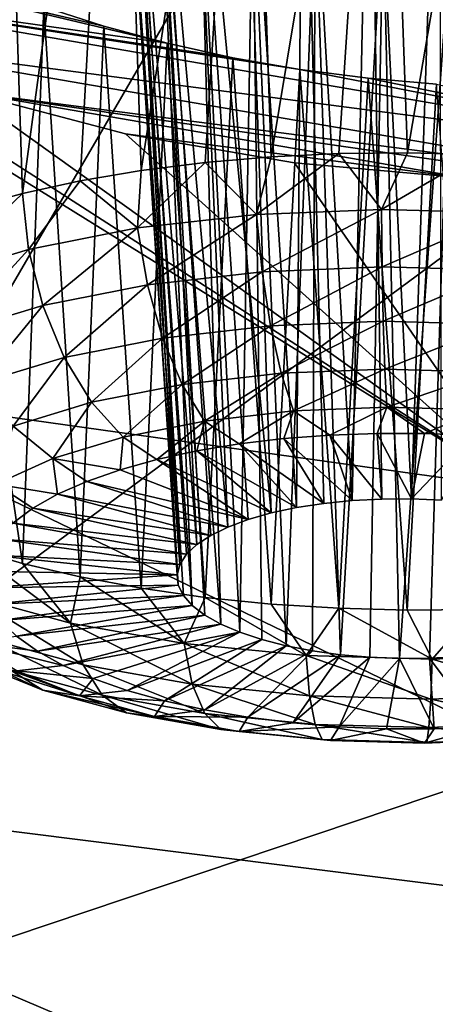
# Model space of a CAD drawing. Header units: metres. Extents: x -90 to 304, y -90 to 74.
# Tile 260 of 570: x 222.992 to 223.901, y 2.581 to 4.735. Entities that reach past the tile are written whole.
import ezdxf

# ---------------------------------------------------------------- set-up
doc = ezdxf.new("R2010")
doc.units = ezdxf.units.M
doc.layers.add('solid_21662050_350', color=7, linetype='CONTINUOUS')

msp = doc.modelspace()

# ---------------------------------------------------------------- linework, layer by layer
at = {"layer": 'solid_21662050_350'}
for points in [[(224.898575, 7.462947, 218.211243), (222.095139, 7.913171, 216.960693), (219.035385, 3.556889, 222.685165)], [(224.898575, 7.462947, 218.211243), (219.035385, 3.556889, 222.685165), (222.327042, 3.041162, 224.117661)], [(227.799805, 7.090538, 219.245651), (224.898575, 7.462947, 218.211243), (222.327042, 3.041162, 224.117661)], [(227.799805, 7.090538, 219.245651), (222.327042, 3.041162, 224.117661), (225.728302, 2.61477, 225.302002)], [(223.207916, 5.908783, 154.843994), (223.491058, 5.925242, 154.746124), (223.257324, 4.405324, 154.377213)], [(223.491058, 5.925242, 154.746124), (223.397247, 4.423008, 154.326492), (223.257324, 4.405324, 154.377213)], [(223.491058, 5.925242, 154.746124), (223.542007, 4.435444, 154.289734), (223.397247, 4.423008, 154.326492)], [(223.491058, 5.925242, 154.746124), (223.78714, 5.916271, 154.69986), (223.542007, 4.435444, 154.289734)], [(223.207916, 5.908783, 154.843994), (222.998093, 4.355036, 154.518188), (222.948532, 5.867152, 154.990067)], [(223.207916, 5.908783, 154.843994), (223.123795, 4.382583, 154.441345), (222.998093, 4.355036, 154.518188)], [(223.207916, 5.908783, 154.843994), (223.257324, 4.405324, 154.377213), (223.123795, 4.382583, 154.441345)], [(223.78714, 5.916271, 154.69986), (223.690033, 4.442494, 154.267349), (223.542007, 4.435444, 154.289734)], [(223.78714, 5.916271, 154.69986), (223.839691, 4.444081, 154.259583), (223.690033, 4.442494, 154.267349)], [(223.78714, 5.916271, 154.69986), (224.085236, 5.882438, 154.706741), (223.839691, 4.444081, 154.259583)], [(224.085236, 5.882438, 154.706741), (223.989349, 4.440187, 154.26651), (223.839691, 4.444081, 154.259583)], [(222.948532, 5.867152, 154.990067), (222.998093, 4.355036, 154.518188), (222.881622, 4.322984, 154.606888)], [(223.611359, 5.524622, 155.563583), (223.478455, 5.504484, 155.634705), (223.59729, 3.667815, 155.029312)], [(223.611359, 5.524622, 155.563583), (223.59729, 3.667815, 155.029312), (223.656693, 3.676924, 155.003479)], [(223.75824, 5.528996, 155.522827), (223.611359, 5.524622, 155.563583), (223.719147, 3.683217, 154.985138)], [(223.611359, 5.524622, 155.563583), (223.656693, 3.676924, 155.003479), (223.719147, 3.683217, 154.985138)], [(223.75824, 5.528996, 155.522827), (223.719147, 3.683217, 154.985138), (223.783615, 3.68659, 154.974579)], [(223.75824, 5.528996, 155.522827), (223.783615, 3.68659, 154.974579), (223.848969, 3.686984, 154.971985)], [(223.910278, 5.517362, 155.514969), (223.75824, 5.528996, 155.522827), (223.848969, 3.686984, 154.971985)], [(223.910278, 5.517362, 155.514969), (223.848969, 3.686984, 154.971985), (223.914093, 3.684391, 154.977402)], [(223.36731, 5.469815, 155.731781), (223.541977, 3.65605, 155.062164), (223.478455, 5.504484, 155.634705)], [(223.478455, 5.504484, 155.634705), (223.541977, 3.65605, 155.062164), (223.59729, 3.667815, 155.029312)], [(223.36731, 5.469815, 155.731781), (223.283966, 5.422529, 155.84935), (223.447296, 3.62539, 155.146622)], [(223.36731, 5.469815, 155.731781), (223.447296, 3.62539, 155.146622), (223.491699, 3.641827, 155.101486)], [(223.36731, 5.469815, 155.731781), (223.491699, 3.641827, 155.101486), (223.541977, 3.65605, 155.062164)], [(223.283966, 5.422529, 155.84935), (223.233246, 5.365272, 155.980713), (223.379105, 3.587036, 155.251099)], [(223.283966, 5.422529, 155.84935), (223.379105, 3.587036, 155.251099), (223.409561, 3.607026, 155.196762)], [(223.283966, 5.422529, 155.84935), (223.409561, 3.607026, 155.196762), (223.447296, 3.62539, 155.146622)], [(223.233246, 5.365272, 155.980713), (223.218201, 5.301278, 156.118423), (223.342026, 3.543603, 155.368454)], [(223.233246, 5.365272, 155.980713), (223.342026, 3.543603, 155.368454), (223.356461, 3.565775, 155.308655)], [(223.233246, 5.365272, 155.980713), (223.356461, 3.565775, 155.308655), (223.379105, 3.587036, 155.251099)], [(223.218201, 5.301278, 156.118423), (223.338608, 3.498048, 155.490723), (223.336044, 3.520897, 155.429504)], [(223.218201, 5.301278, 156.118423), (223.239929, 5.234337, 156.254318), (223.338608, 3.498048, 155.490723)], [(223.218201, 5.301278, 156.118423), (223.336044, 3.520897, 155.429504), (223.342026, 3.543603, 155.368454)], [(223.239929, 5.234337, 156.254318), (223.369064, 3.453474, 155.609558), (223.34967, 3.475439, 155.551102)], [(223.239929, 5.234337, 156.254318), (223.297012, 5.168607, 156.380066), (223.369064, 3.453474, 155.609558)], [(223.239929, 5.234337, 156.254318), (223.34967, 3.475439, 155.551102), (223.338608, 3.498048, 155.490723)], [(223.297012, 5.168607, 156.380066), (223.431335, 3.41292, 155.716873), (223.396439, 3.432512, 155.665146)], [(223.297012, 5.168607, 156.380066), (223.385941, 5.107955, 156.488464), (223.431335, 3.41292, 155.716873)], [(223.297012, 5.168607, 156.380066), (223.396439, 3.432512, 155.665146), (223.369064, 3.453474, 155.609558)], [(223.385941, 5.107955, 156.488464), (223.47316, 3.395031, 155.76387), (223.431335, 3.41292, 155.716873)], [(223.385941, 5.107955, 156.488464), (223.501694, 5.055776, 156.573547), (223.47316, 3.395031, 155.76387)], [(223.501694, 5.055776, 156.573547), (223.521179, 3.37915, 155.805344), (223.47316, 3.395031, 155.76387)], [(223.501694, 5.055776, 156.573547), (223.574585, 3.365555, 155.840546), (223.521179, 3.37915, 155.805344)], [(223.501694, 5.055776, 156.573547), (223.637924, 5.015076, 156.630447), (223.574585, 3.365555, 155.840546)], [(223.637924, 5.015076, 156.630447), (223.632477, 3.354468, 155.868927), (223.574585, 3.365555, 155.840546)], [(223.637924, 5.015076, 156.630447), (223.693832, 3.346087, 155.889969), (223.632477, 3.354468, 155.868927)], [(223.637924, 5.015076, 156.630447), (223.786652, 4.988378, 156.655594), (223.693832, 3.346087, 155.889969)], [(223.314285, 4.683485, 157.395294), (222.281921, 4.830672, 157.310638), (222.064194, 4.980808, 157.04599)], [(223.175964, 4.720748, 157.346283), (222.064194, 4.980808, 157.04599), (223.04425, 4.763296, 157.28508)], [(223.314285, 4.683485, 157.395294), (222.064194, 4.980808, 157.04599), (223.175964, 4.720748, 157.346283)], [(223.786652, 4.988378, 156.655594), (223.757614, 3.340554, 155.903305), (223.693832, 3.346087, 155.889969)], [(223.786652, 4.988378, 156.655594), (223.822739, 3.337961, 155.908737), (223.757614, 3.340554, 155.903305)], [(223.786652, 4.988378, 156.655594), (223.93869, 4.977325, 156.64743), (223.822739, 3.337961, 155.908737)], [(223.93869, 4.977325, 156.64743), (223.888077, 3.338354, 155.906143), (223.822739, 3.337961, 155.908737)], [(223.93869, 4.977325, 156.64743), (223.95256, 3.341728, 155.895584), (223.888077, 3.338354, 155.906143)], [(222.805756, 4.86236, 157.12886), (222.881531, 3.579539, 156.600922), (222.997986, 3.545692, 156.688965)], [(223.04425, 4.763296, 157.28508), (222.805756, 4.86236, 157.12886), (222.997986, 3.545692, 156.688965)], [(222.281921, 4.830672, 157.310638), (224.695145, 4.414895, 157.682983), (222.554886, 4.693979, 157.536224)], [(223.60466, 4.626401, 157.454742), (224.695145, 4.414895, 157.682983), (222.281921, 4.830672, 157.310638)], [(222.281921, 4.830672, 157.310638), (224.085068, 3.709317, 159.287277), (222.445084, 3.938975, 159.141266)], [(222.281921, 4.830672, 157.310638), (222.554886, 4.693979, 157.536224), (224.085068, 3.709317, 159.287277)], [(223.457672, 4.651937, 157.431564), (222.281921, 4.830672, 157.310638), (223.314285, 4.683485, 157.395294)], [(223.60466, 4.626401, 157.454742), (222.281921, 4.830672, 157.310638), (223.457672, 4.651937, 157.431564)], [(223.04425, 4.763296, 157.28508), (222.997986, 3.545692, 156.688965), (223.123672, 3.516208, 156.765091)], [(223.175964, 4.720748, 157.346283), (223.04425, 4.763296, 157.28508), (223.123672, 3.516208, 156.765091)], [(223.175964, 4.720748, 157.346283), (223.123672, 3.516208, 156.765091), (223.257202, 3.491409, 156.828476)], [(223.314285, 4.683485, 157.395294), (223.175964, 4.720748, 157.346283), (223.257202, 3.491409, 156.828476)], [(222.554886, 4.693979, 157.536224), (224.695145, 4.414895, 157.682983), (224.343384, 4.386444, 157.811249)], [(222.554886, 4.693979, 157.536224), (224.343384, 4.386444, 157.811249), (222.872925, 4.577184, 157.711945)], [(222.554886, 4.693979, 157.536224), (222.872925, 4.577184, 157.711945), (224.085068, 3.709317, 159.287277)], [(223.314285, 4.683485, 157.395294), (223.257202, 3.491409, 156.828476), (223.397125, 3.471568, 156.878403)], [(223.457672, 4.651937, 157.431564), (223.314285, 4.683485, 157.395294), (223.397125, 3.471568, 156.878403)], [(223.457672, 4.651937, 157.431564), (223.397125, 3.471568, 156.878403), (223.54187, 3.456901, 156.914337)], [(223.60466, 4.626401, 157.454742), (223.457672, 4.651937, 157.431564), (223.54187, 3.456901, 156.914337)], [(223.60466, 4.626401, 157.454742), (223.54187, 3.456901, 156.914337), (223.689896, 3.44757, 156.935898)], [(223.75383, 4.607112, 157.464661), (224.695145, 4.414895, 157.682983), (223.60466, 4.626401, 157.454742)], [(223.75383, 4.607112, 157.464661), (223.60466, 4.626401, 157.454742), (223.689896, 3.44757, 156.935898)], [(223.75383, 4.607112, 157.464661), (223.689896, 3.44757, 156.935898), (223.839554, 3.443677, 156.942825)], [(223.903702, 4.594237, 157.461243), (224.695145, 4.414895, 157.682983), (223.75383, 4.607112, 157.464661)], [(223.903702, 4.594237, 157.461243), (223.75383, 4.607112, 157.464661), (223.839554, 3.443677, 156.942825)], [(223.903702, 4.594237, 157.461243), (223.839554, 3.443677, 156.942825), (223.989227, 3.445264, 156.935043)], [(222.872925, 4.577184, 157.711945), (224.343384, 4.386444, 157.811249), (224.213867, 4.383672, 157.84256)], [(222.872925, 4.577184, 157.711945), (224.213867, 4.383672, 157.84256), (223.96904, 4.38871, 157.88063)], [(222.872925, 4.577184, 157.711945), (223.222946, 4.48548, 157.830093), (224.085068, 3.709317, 159.287277)], [(222.872925, 4.577184, 157.711945), (223.96904, 4.38871, 157.88063), (223.222946, 4.48548, 157.830093)], [(223.222946, 4.48548, 157.830093), (223.592682, 4.421931, 157.886963), (224.085068, 3.709317, 159.287277)], [(223.222946, 4.48548, 157.830093), (223.96904, 4.38871, 157.88063), (223.592682, 4.421931, 157.886963)], [(223.510071, 4.309084, 154.276474), (223.542007, 4.435444, 154.289734), (223.690033, 4.442494, 154.267349)], [(223.783417, 4.320186, 154.24028), (223.510071, 4.309084, 154.276474), (223.690033, 4.442494, 154.267349)], [(223.783417, 4.320186, 154.24028), (223.690033, 4.442494, 154.267349), (223.839691, 4.444081, 154.259583)], [(223.783417, 4.320186, 154.24028), (223.839691, 4.444081, 154.259583), (223.989349, 4.440187, 154.26651)], [(224.058884, 4.312388, 154.25473), (223.783417, 4.320186, 154.24028), (223.989349, 4.440187, 154.26651)], [(223.249344, 4.279508, 154.361938), (223.257324, 4.405324, 154.377213), (223.397247, 4.423008, 154.326492)], [(223.510071, 4.309084, 154.276474), (223.249344, 4.279508, 154.361938), (223.397247, 4.423008, 154.326492)], [(223.510071, 4.309084, 154.276474), (223.397247, 4.423008, 154.326492), (223.542007, 4.435444, 154.289734)], [(223.592682, 4.421931, 157.886963), (223.96904, 4.38871, 157.88063), (224.085068, 3.709317, 159.287277)], [(223.249344, 4.279508, 154.361938), (223.123795, 4.382583, 154.441345), (223.257324, 4.405324, 154.377213)], [(223.011261, 4.232594, 154.493362), (222.998093, 4.355036, 154.518188), (223.123795, 4.382583, 154.441345)], [(223.249344, 4.279508, 154.361938), (223.011261, 4.232594, 154.493362), (223.123795, 4.382583, 154.441345)], [(222.804977, 4.170146, 154.665695), (222.881622, 4.322984, 154.606888), (222.998093, 4.355036, 154.518188)], [(222.804977, 4.170146, 154.665695), (222.998093, 4.355036, 154.518188), (223.011261, 4.232594, 154.493362)], [(223.271194, 4.155328, 154.368393), (223.249344, 4.279508, 154.361938), (223.510071, 4.309084, 154.276474)], [(223.271194, 4.155328, 154.368393), (223.510071, 4.309084, 154.276474), (223.521835, 4.183761, 154.28624)], [(223.521835, 4.183761, 154.28624), (223.510071, 4.309084, 154.276474), (223.783417, 4.320186, 154.24028)], [(223.521835, 4.183761, 154.28624), (223.783417, 4.320186, 154.24028), (223.784622, 4.194434, 154.251434)], [(223.784622, 4.194434, 154.251434), (223.783417, 4.320186, 154.24028), (224.058884, 4.312388, 154.25473)], [(223.784622, 4.194434, 154.251434), (224.058884, 4.312388, 154.25473), (224.049438, 4.186937, 154.26532)], [(223.042313, 4.110228, 154.49472), (223.011261, 4.232594, 154.493362), (223.249344, 4.279508, 154.361938)], [(223.271194, 4.155328, 154.368393), (223.042313, 4.110228, 154.49472), (223.249344, 4.279508, 154.361938)], [(222.844009, 4.050195, 154.6604), (222.804977, 4.170146, 154.665695), (223.011261, 4.232594, 154.493362)], [(222.844009, 4.050195, 154.6604), (223.011261, 4.232594, 154.493362), (223.042313, 4.110228, 154.49472)], [(223.271194, 4.155328, 154.368393), (223.521835, 4.183761, 154.28624), (223.304398, 4.038735, 154.403641)], [(223.521835, 4.183761, 154.28624), (223.539993, 4.065462, 154.326431), (223.304398, 4.038735, 154.403641)], [(223.521835, 4.183761, 154.28624), (223.784622, 4.194434, 154.251434), (223.539993, 4.065462, 154.326431)], [(223.784622, 4.194434, 154.251434), (223.787003, 4.075494, 154.293716), (223.539993, 4.065462, 154.326431)], [(223.784622, 4.194434, 154.251434), (224.049438, 4.186937, 154.26532), (223.787003, 4.075494, 154.293716)], [(224.049438, 4.186937, 154.26532), (224.035934, 4.068447, 154.306763), (223.787003, 4.075494, 154.293716)], [(223.271194, 4.155328, 154.368393), (223.089264, 3.996343, 154.5224), (223.042313, 4.110228, 154.49472)], [(223.271194, 4.155328, 154.368393), (223.304398, 4.038735, 154.403641), (223.089264, 3.996343, 154.5224)], [(222.844009, 4.050195, 154.6604), (223.042313, 4.110228, 154.49472), (222.902847, 3.939912, 154.678131)], [(222.902847, 3.939912, 154.678131), (223.042313, 4.110228, 154.49472), (223.089264, 3.996343, 154.5224)], [(223.539993, 4.065462, 154.326431), (223.787003, 4.075494, 154.293716), (223.5634, 3.961729, 154.394485)], [(223.787003, 4.075494, 154.293716), (223.790436, 3.970951, 154.36441), (223.5634, 3.961729, 154.394485)], [(223.787003, 4.075494, 154.293716), (224.035934, 4.068447, 154.306763), (223.790436, 3.970951, 154.36441)], [(223.304398, 4.038735, 154.403641), (223.539993, 4.065462, 154.326431), (223.346848, 3.937164, 154.465454)], [(223.539993, 4.065462, 154.326431), (223.5634, 3.961729, 154.394485), (223.346848, 3.937164, 154.465454)], [(224.035934, 4.068447, 154.306763), (224.019241, 3.964473, 154.376404), (223.790436, 3.970951, 154.36441)], [(223.304398, 4.038735, 154.403641), (223.149109, 3.898199, 154.574615), (223.089264, 3.996343, 154.5224)], [(223.304398, 4.038735, 154.403641), (223.346848, 3.937164, 154.465454), (223.149109, 3.898199, 154.574615)], [(222.902847, 3.939912, 154.678131), (223.089264, 3.996343, 154.5224), (222.977768, 3.846331, 154.717758)], [(222.977768, 3.846331, 154.717758), (223.089264, 3.996343, 154.5224), (223.149109, 3.898199, 154.574615)], [(223.5634, 3.961729, 154.394485), (223.790436, 3.970951, 154.36441), (223.590546, 3.879178, 154.486069)], [(223.790436, 3.970951, 154.36441), (223.794693, 3.887469, 154.45903), (223.590546, 3.879178, 154.486069)], [(223.790436, 3.970951, 154.36441), (224.019241, 3.964473, 154.376404), (223.794693, 3.887469, 154.45903)], [(224.019241, 3.964473, 154.376404), (224.000412, 3.881645, 154.469818), (223.794693, 3.887469, 154.45903)], [(223.346848, 3.937164, 154.465454), (223.5634, 3.961729, 154.394485), (223.395828, 3.85709, 154.549881)], [(223.5634, 3.961729, 154.394485), (223.590546, 3.879178, 154.486069), (223.395828, 3.85709, 154.549881)], [(224.140717, 3.121298, 160.525467), (222.445084, 3.938975, 159.141266), (224.085068, 3.709317, 159.287277)], [(224.140717, 3.121298, 160.525467), (222.806152, 2.67311, 161.770355), (222.445084, 3.938975, 159.141266)], [(223.346848, 3.937164, 154.465454), (223.218033, 3.822054, 154.648026), (223.149109, 3.898199, 154.574615)], [(223.346848, 3.937164, 154.465454), (223.395828, 3.85709, 154.549881), (223.218033, 3.822054, 154.648026)], [(222.977768, 3.846331, 154.717758), (223.149109, 3.898199, 154.574615), (223.06398, 3.775417, 154.776733)], [(223.06398, 3.775417, 154.776733), (223.149109, 3.898199, 154.574615), (223.218033, 3.822054, 154.648026)], [(223.395828, 3.85709, 154.549881), (223.590546, 3.879178, 154.486069), (223.471924, 3.807157, 154.641495)], [(223.590546, 3.879178, 154.486069), (223.569534, 3.818769, 154.608047), (223.471924, 3.807157, 154.641495)], [(223.590546, 3.879178, 154.486069), (223.670502, 3.82646, 154.585052), (223.569534, 3.818769, 154.608047)], [(223.590546, 3.879178, 154.486069), (223.794693, 3.887469, 154.45903), (223.670502, 3.82646, 154.585052)], [(223.794693, 3.887469, 154.45903), (223.77356, 3.830132, 154.572784), (223.670502, 3.82646, 154.585052)], [(223.794693, 3.887469, 154.45903), (223.87738, 3.829739, 154.571396), (223.77356, 3.830132, 154.572784)], [(223.794693, 3.887469, 154.45903), (224.000412, 3.881645, 154.469818), (223.87738, 3.829739, 154.571396)], [(224.000412, 3.881645, 154.469818), (223.980698, 3.825285, 154.580917), (223.87738, 3.829739, 154.571396)], [(223.218033, 3.822054, 154.648026), (223.395828, 3.85709, 154.549881), (223.29158, 3.772798, 154.737885)], [(223.395828, 3.85709, 154.549881), (223.378876, 3.791769, 154.684952), (223.29158, 3.772798, 154.737885)], [(223.395828, 3.85709, 154.549881), (223.471924, 3.807157, 154.641495), (223.378876, 3.791769, 154.684952)], [(222.977768, 3.846331, 154.717758), (223.06398, 3.775417, 154.776733), (222.93959, 3.718971, 154.931061)], [(223.06398, 3.775417, 154.776733), (223.218033, 3.822054, 154.648026), (223.211121, 3.750484, 154.799622)], [(223.211121, 3.750484, 154.799622), (223.218033, 3.822054, 154.648026), (223.29158, 3.772798, 154.737885)], [(223.656693, 3.676924, 155.003479), (223.471924, 3.807157, 154.641495), (223.569534, 3.818769, 154.608047)], [(223.719147, 3.683217, 154.985138), (223.569534, 3.818769, 154.608047), (223.670502, 3.82646, 154.585052)], [(223.719147, 3.683217, 154.985138), (223.656693, 3.676924, 155.003479), (223.569534, 3.818769, 154.608047)], [(223.783615, 3.68659, 154.974579), (223.670502, 3.82646, 154.585052), (223.77356, 3.830132, 154.572784)], [(223.783615, 3.68659, 154.974579), (223.719147, 3.683217, 154.985138), (223.670502, 3.82646, 154.585052)], [(223.848969, 3.686984, 154.971985), (223.77356, 3.830132, 154.572784), (223.87738, 3.829739, 154.571396)], [(223.848969, 3.686984, 154.971985), (223.783615, 3.68659, 154.974579), (223.77356, 3.830132, 154.572784)], [(223.848969, 3.686984, 154.971985), (223.87738, 3.829739, 154.571396), (223.980698, 3.825285, 154.580917)], [(223.914093, 3.684391, 154.977402), (223.848969, 3.686984, 154.971985), (223.980698, 3.825285, 154.580917)], [(223.541977, 3.65605, 155.062164), (223.29158, 3.772798, 154.737885), (223.378876, 3.791769, 154.684952)], [(223.59729, 3.667815, 155.029312), (223.378876, 3.791769, 154.684952), (223.471924, 3.807157, 154.641495)], [(223.59729, 3.667815, 155.029312), (223.541977, 3.65605, 155.062164), (223.378876, 3.791769, 154.684952)], [(223.656693, 3.676924, 155.003479), (223.59729, 3.667815, 155.029312), (223.471924, 3.807157, 154.641495)], [(222.93959, 3.718971, 154.931061), (223.06398, 3.775417, 154.776733), (223.074692, 3.696984, 154.94632)], [(223.06398, 3.775417, 154.776733), (223.138519, 3.725106, 154.8694), (223.074692, 3.696984, 154.94632)], [(223.06398, 3.775417, 154.776733), (223.211121, 3.750484, 154.799622), (223.138519, 3.725106, 154.8694)], [(223.491699, 3.641827, 155.101486), (223.211121, 3.750484, 154.799622), (223.29158, 3.772798, 154.737885)], [(223.541977, 3.65605, 155.062164), (223.491699, 3.641827, 155.101486), (223.29158, 3.772798, 154.737885)], [(223.491699, 3.641827, 155.101486), (223.138519, 3.725106, 154.8694), (223.211121, 3.750484, 154.799622)], [(222.93959, 3.718971, 154.931061), (223.020432, 3.666472, 155.029434), (222.976425, 3.633953, 155.117691)], [(222.93959, 3.718971, 154.931061), (223.074692, 3.696984, 154.94632), (223.020432, 3.666472, 155.029434)], [(223.447296, 3.62539, 155.146622), (223.074692, 3.696984, 154.94632), (223.138519, 3.725106, 154.8694)], [(223.491699, 3.641827, 155.101486), (223.447296, 3.62539, 155.146622), (223.138519, 3.725106, 154.8694)], [(223.409561, 3.607026, 155.196762), (223.020432, 3.666472, 155.029434), (223.074692, 3.696984, 154.94632)], [(223.447296, 3.62539, 155.146622), (223.409561, 3.607026, 155.196762), (223.074692, 3.696984, 154.94632)], [(223.379105, 3.587036, 155.251099), (222.976425, 3.633953, 155.117691), (223.020432, 3.666472, 155.029434)], [(223.409561, 3.607026, 155.196762), (223.379105, 3.587036, 155.251099), (223.020432, 3.666472, 155.029434)], [(223.356461, 3.565775, 155.308655), (222.943237, 3.599837, 155.209976), (222.976425, 3.633953, 155.117691)], [(223.379105, 3.587036, 155.251099), (223.356461, 3.565775, 155.308655), (222.976425, 3.633953, 155.117691)], [(223.342026, 3.543603, 155.368454), (222.921265, 3.564551, 155.30513), (222.943237, 3.599837, 155.209976)], [(223.356461, 3.565775, 155.308655), (223.342026, 3.543603, 155.368454), (222.943237, 3.599837, 155.209976)], [(223.103058, 3.41472, 156.68486), (222.997986, 3.545692, 156.688965), (222.881531, 3.579539, 156.600922)], [(222.883041, 3.474602, 156.529419), (223.103058, 3.41472, 156.68486), (222.881531, 3.579539, 156.600922)], [(223.336044, 3.520897, 155.429504), (222.910782, 3.528541, 155.401962), (222.921265, 3.564551, 155.30513)], [(223.342026, 3.543603, 155.368454), (223.336044, 3.520897, 155.429504), (222.921265, 3.564551, 155.30513)], [(223.103058, 3.41472, 156.68486), (223.123672, 3.516208, 156.765091), (222.997986, 3.545692, 156.688965)], [(223.336044, 3.520897, 155.429504), (222.911942, 3.492258, 155.499252), (222.910782, 3.528541, 155.401962)], [(223.336044, 3.520897, 155.429504), (223.338608, 3.498048, 155.490723), (222.911942, 3.492258, 155.499252)], [(223.103058, 3.41472, 156.68486), (223.351334, 3.370735, 156.796997), (223.123672, 3.516208, 156.765091)], [(223.351334, 3.370735, 156.796997), (223.257202, 3.491409, 156.828476), (223.123672, 3.516208, 156.765091)], [(223.338608, 3.498048, 155.490723), (222.924728, 3.456159, 155.595779), (222.911942, 3.492258, 155.499252)], [(223.338608, 3.498048, 155.490723), (223.34967, 3.475439, 155.551102), (222.924728, 3.456159, 155.595779)], [(223.351334, 3.370735, 156.796997), (223.397125, 3.471568, 156.878403), (223.257202, 3.491409, 156.828476)], [(223.130554, 3.323975, 156.601501), (223.103058, 3.41472, 156.68486), (222.883041, 3.474602, 156.529419)], [(223.130554, 3.323975, 156.601501), (222.883041, 3.474602, 156.529419), (222.919052, 3.381541, 156.452072)], [(223.34967, 3.475439, 155.551102), (222.948959, 3.420699, 155.690308), (222.924728, 3.456159, 155.595779)], [(223.34967, 3.475439, 155.551102), (223.369064, 3.453474, 155.609558), (222.948959, 3.420699, 155.690308)], [(223.351334, 3.370735, 156.796997), (223.618347, 3.344336, 156.861542), (223.397125, 3.471568, 156.878403)], [(223.618347, 3.344336, 156.861542), (223.54187, 3.456901, 156.914337), (223.397125, 3.471568, 156.878403)], [(223.369064, 3.453474, 155.609558), (222.984344, 3.386323, 155.781693), (222.948959, 3.420699, 155.690308)], [(223.369064, 3.453474, 155.609558), (223.396439, 3.432512, 155.665146), (222.984344, 3.386323, 155.781693)], [(223.618347, 3.344336, 156.861542), (223.689896, 3.44757, 156.935898), (223.54187, 3.456901, 156.914337)], [(223.618347, 3.344336, 156.861542), (223.893814, 3.336537, 156.875977), (223.689896, 3.44757, 156.935898)], [(223.893814, 3.336537, 156.875977), (223.839554, 3.443677, 156.942825), (223.689896, 3.44757, 156.935898)], [(223.396439, 3.432512, 155.665146), (223.030441, 3.353462, 155.868744), (222.984344, 3.386323, 155.781693)], [(223.396439, 3.432512, 155.665146), (223.431335, 3.41292, 155.716873), (223.030441, 3.353462, 155.868744)], [(223.893814, 3.336537, 156.875977), (223.989227, 3.445264, 156.935043), (223.839554, 3.443677, 156.942825)], [(223.893814, 3.336537, 156.875977), (224.16716, 3.34764, 156.839783), (223.989227, 3.445264, 156.935043)], [(223.431335, 3.41292, 155.716873), (223.08667, 3.322532, 155.950378), (223.030441, 3.353462, 155.868744)], [(223.431335, 3.41292, 155.716873), (223.47316, 3.395031, 155.76387), (223.08667, 3.322532, 155.950378)], [(223.369247, 3.28169, 156.709305), (223.351334, 3.370735, 156.796997), (223.103058, 3.41472, 156.68486)], [(223.369247, 3.28169, 156.709305), (223.103058, 3.41472, 156.68486), (223.130554, 3.323975, 156.601501)], [(222.881195, 3.373763, 155.858322), (222.984344, 3.386323, 155.781693), (223.030441, 3.353462, 155.868744)], [(222.919052, 3.381541, 156.452072), (222.973389, 3.311393, 156.362259), (223.172211, 3.257281, 156.502731)], [(223.130554, 3.323975, 156.601501), (222.919052, 3.381541, 156.452072), (223.172211, 3.257281, 156.502731)], [(223.47316, 3.395031, 155.76387), (223.152313, 3.29392, 156.025574), (223.08667, 3.322532, 155.950378)], [(223.47316, 3.395031, 155.76387), (223.226547, 3.267986, 156.093384), (223.152313, 3.29392, 156.025574)], [(223.47316, 3.395031, 155.76387), (223.521179, 3.37915, 155.805344), (223.226547, 3.267986, 156.093384)], [(222.80777, 3.377788, 156.188065), (222.890366, 3.329655, 156.105606), (223.042603, 3.268627, 156.265717)], [(222.973389, 3.311393, 156.362259), (222.80777, 3.377788, 156.188065), (223.042603, 3.268627, 156.265717)], [(222.881195, 3.373763, 155.858322), (223.030441, 3.353462, 155.868744), (223.08667, 3.322532, 155.950378)], [(222.985382, 3.310845, 156.024643), (222.881195, 3.373763, 155.858322), (223.08667, 3.322532, 155.950378)], [(223.521179, 3.37915, 155.805344), (223.308456, 3.245057, 156.152969), (223.226547, 3.267986, 156.093384)], [(223.521179, 3.37915, 155.805344), (223.574585, 3.365555, 155.840546), (223.308456, 3.245057, 156.152969)], [(223.574585, 3.365555, 155.840546), (223.396988, 3.225421, 156.203552), (223.308456, 3.245057, 156.152969)], [(223.625931, 3.256312, 156.771347), (223.618347, 3.344336, 156.861542), (223.351334, 3.370735, 156.796997)], [(223.625931, 3.256312, 156.771347), (223.351334, 3.370735, 156.796997), (223.369247, 3.28169, 156.709305)], [(223.574585, 3.365555, 155.840546), (223.632477, 3.354468, 155.868927), (223.396988, 3.225421, 156.203552)], [(223.632477, 3.354468, 155.868927), (223.491028, 3.209324, 156.244522), (223.396988, 3.225421, 156.203552)], [(223.632477, 3.354468, 155.868927), (223.693832, 3.346087, 155.889969), (223.491028, 3.209324, 156.244522)], [(223.693832, 3.346087, 155.889969), (223.589417, 3.19697, 156.275345), (223.491028, 3.209324, 156.244522)], [(223.693832, 3.346087, 155.889969), (223.757614, 3.340554, 155.903305), (223.589417, 3.19697, 156.275345)], [(223.757614, 3.340554, 155.903305), (223.690903, 3.188513, 156.295639), (223.589417, 3.19697, 156.275345)], [(223.890747, 3.248815, 156.785233), (223.893814, 3.336537, 156.875977), (223.618347, 3.344336, 156.861542)], [(223.890747, 3.248815, 156.785233), (223.618347, 3.344336, 156.861542), (223.625931, 3.256312, 156.771347)], [(223.757614, 3.340554, 155.903305), (223.822739, 3.337961, 155.908737), (223.690903, 3.188513, 156.295639)], [(223.822739, 3.337961, 155.908737), (223.888077, 3.338354, 155.906143), (223.898041, 3.183667, 156.303772)], [(223.888077, 3.338354, 155.906143), (223.95256, 3.341728, 155.895584), (224.001099, 3.187338, 156.291504)], [(223.888077, 3.338354, 155.906143), (224.001099, 3.187338, 156.291504), (223.898041, 3.183667, 156.303772)], [(224.153534, 3.259488, 156.750427), (224.16716, 3.34764, 156.839783), (223.893814, 3.336537, 156.875977)], [(222.890366, 3.329655, 156.105606), (222.985382, 3.310845, 156.024643), (223.122269, 3.255972, 156.168594)], [(223.042603, 3.268627, 156.265717), (222.890366, 3.329655, 156.105606), (223.122269, 3.255972, 156.168594)], [(222.985382, 3.310845, 156.024643), (223.08667, 3.322532, 155.950378), (223.152313, 3.29392, 156.025574)], [(223.130554, 3.323975, 156.601501), (223.172211, 3.257281, 156.502731), (223.396561, 3.217535, 156.604065)], [(223.369247, 3.28169, 156.709305), (223.130554, 3.323975, 156.601501), (223.396561, 3.217535, 156.604065)], [(223.822739, 3.337961, 155.908737), (223.79422, 3.18406, 156.305161), (223.690903, 3.188513, 156.295639)], [(223.822739, 3.337961, 155.908737), (223.898041, 3.183667, 156.303772), (223.79422, 3.18406, 156.305161)], [(224.153534, 3.259488, 156.750427), (223.893814, 3.336537, 156.875977), (223.890747, 3.248815, 156.785233)], [(222.973389, 3.311393, 156.362259), (223.042603, 3.268627, 156.265717), (223.225342, 3.218891, 156.394821)], [(223.172211, 3.257281, 156.502731), (222.973389, 3.311393, 156.362259), (223.225342, 3.218891, 156.394821)], [(223.122269, 3.255972, 156.168594), (222.985382, 3.310845, 156.024643), (223.152313, 3.29392, 156.025574)], [(223.122269, 3.255972, 156.168594), (223.152313, 3.29392, 156.025574), (223.226547, 3.267986, 156.093384)], [(223.369247, 3.28169, 156.709305), (223.396561, 3.217535, 156.604065), (223.637848, 3.193679, 156.662369)], [(223.625931, 3.256312, 156.771347), (223.369247, 3.28169, 156.709305), (223.637848, 3.193679, 156.662369)], [(223.042603, 3.268627, 156.265717), (223.122269, 3.255972, 156.168594), (223.286591, 3.211251, 156.284683)], [(223.225342, 3.218891, 156.394821), (223.042603, 3.268627, 156.265717), (223.286591, 3.211251, 156.284683)], [(223.122269, 3.255972, 156.168594), (223.226547, 3.267986, 156.093384), (223.308456, 3.245057, 156.152969)], [(223.286591, 3.211251, 156.284683), (223.122269, 3.255972, 156.168594), (223.308456, 3.245057, 156.152969)], [(223.172211, 3.257281, 156.502731), (223.225342, 3.218891, 156.394821), (223.431564, 3.182357, 156.487976)], [(223.396561, 3.217535, 156.604065), (223.172211, 3.257281, 156.502731), (223.431564, 3.182357, 156.487976)], [(223.625931, 3.256312, 156.771347), (223.637848, 3.193679, 156.662369), (223.886765, 3.186632, 156.67543)], [(223.890747, 3.248815, 156.785233), (223.625931, 3.256312, 156.771347), (223.886765, 3.186632, 156.67543)], [(224.153534, 3.259488, 156.750427), (223.890747, 3.248815, 156.785233), (224.133774, 3.196665, 156.642715)], [(223.286591, 3.211251, 156.284683), (223.308456, 3.245057, 156.152969), (223.396988, 3.225421, 156.203552)], [(223.890747, 3.248815, 156.785233), (223.886765, 3.186632, 156.67543), (224.133774, 3.196665, 156.642715)], [(223.225342, 3.218891, 156.394821), (223.286591, 3.211251, 156.284683), (223.472, 3.178402, 156.368439)], [(223.431564, 3.182357, 156.487976), (223.225342, 3.218891, 156.394821), (223.472, 3.178402, 156.368439)], [(223.286591, 3.211251, 156.284683), (223.396988, 3.225421, 156.203552), (223.491028, 3.209324, 156.244522)], [(223.472, 3.178402, 156.368439), (223.286591, 3.211251, 156.284683), (223.491028, 3.209324, 156.244522)], [(223.396561, 3.217535, 156.604065), (223.431564, 3.182357, 156.487976), (223.653336, 3.160431, 156.541565)], [(223.637848, 3.193679, 156.662369), (223.396561, 3.217535, 156.604065), (223.653336, 3.160431, 156.541565)], [(223.472, 3.178402, 156.368439), (223.491028, 3.209324, 156.244522), (223.589417, 3.19697, 156.275345)], [(223.472, 3.178402, 156.368439), (223.589417, 3.19697, 156.275345), (223.690903, 3.188513, 156.295639)], [(223.671417, 3.158687, 156.416626), (223.472, 3.178402, 156.368439), (223.690903, 3.188513, 156.295639)], [(223.637848, 3.193679, 156.662369), (223.653336, 3.160431, 156.541565), (223.882141, 3.153954, 156.553574)], [(223.886765, 3.186632, 156.67543), (223.637848, 3.193679, 156.662369), (223.882141, 3.153954, 156.553574)], [(223.671417, 3.158687, 156.416626), (223.690903, 3.188513, 156.295639), (223.79422, 3.18406, 156.305161)], [(224.133774, 3.196665, 156.642715), (223.886765, 3.186632, 156.67543), (224.109177, 3.163175, 156.523499)], [(223.431564, 3.182357, 156.487976), (223.472, 3.178402, 156.368439), (223.671417, 3.158687, 156.416626)], [(223.653336, 3.160431, 156.541565), (223.431564, 3.182357, 156.487976), (223.671417, 3.158687, 156.416626)], [(223.877136, 3.152863, 156.427414), (223.671417, 3.158687, 156.416626), (223.79422, 3.18406, 156.305161)], [(223.877136, 3.152863, 156.427414), (223.79422, 3.18406, 156.305161), (223.898041, 3.183667, 156.303772)], [(223.877136, 3.152863, 156.427414), (223.898041, 3.183667, 156.303772), (224.001099, 3.187338, 156.291504)], [(224.081284, 3.161154, 156.400391), (223.877136, 3.152863, 156.427414), (224.001099, 3.187338, 156.291504)], [(223.886765, 3.186632, 156.67543), (223.882141, 3.153954, 156.553574), (224.109177, 3.163175, 156.523499)], [(223.653336, 3.160431, 156.541565), (223.671417, 3.158687, 156.416626), (223.877136, 3.152863, 156.427414)], [(223.882141, 3.153954, 156.553574), (223.653336, 3.160431, 156.541565), (223.877136, 3.152863, 156.427414)], [(223.882141, 3.153954, 156.553574), (223.877136, 3.152863, 156.427414), (224.081284, 3.161154, 156.400391)], [(224.109177, 3.163175, 156.523499), (223.882141, 3.153954, 156.553574), (224.081284, 3.161154, 156.400391)], [(225.738052, 1.424147, 163.966904), (222.806152, 2.67311, 161.770355), (224.140717, 3.121298, 160.525467)], [(225.728302, 2.61477, 225.302002), (222.327042, 3.041162, 224.117661), (219.554276, -1.665131, 229.693024)], [(224.699356, 1.021744, 165.084625), (221.581635, 2.190221, 163.111633), (222.806152, 2.67311, 161.770355)], [(224.699356, 1.021744, 165.084625), (222.806152, 2.67311, 161.770355), (225.738052, 1.424147, 163.966904)], [(225.728302, 2.61477, 225.302002), (219.554276, -1.665131, 229.693024), (223.490128, -2.1569, 231.05896)], [(229.218063, 2.280359, 226.230865), (225.728302, 2.61477, 225.302002), (223.490128, -2.1569, 231.05896)]]:
    msp.add_3dface(points, dxfattribs=at)

doc.saveas('drawing.dxf')
